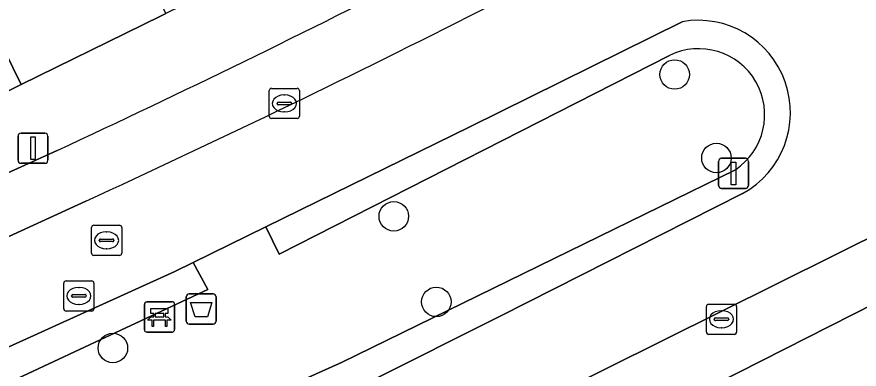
# Model space of a CAD drawing. Extents: x 159716 to 160783, y 383290 to 384031.
# Drawn here: x 160361.4 to 160389.32, y 383523.61 to 383535.29 of the extents above; entities that cross this region are included whole.
import ezdxf

# ---------------------------------------------------------------- set-up
doc = ezdxf.new("R2010")
doc.units = 0
for name, color, linetype in [('IMGEO_Afvalbak', 7, 'Continuous'), ('IMGEO_Bank', 7, 'Continuous'), ('IMGEO_Boom', 7, 'Continuous'), ('IMGEO_Groenvoorziening', 7, 'Continuous'), ('IMGEO_Kolk', 7, 'Continuous'), ('IMGEO_Lichtmast', 7, 'Continuous'), ('IMGEO_Pand', 7, 'Continuous'), ('IMGEO_Parkeervlak_open', 7, 'Continuous'), ('IMGEO_Rijbaan_lokaal_open', 7, 'Continuous'), ('IMGEO_Rioolput', 7, 'Continuous'), ('IMGEO_Verkeersbordpaal', 7, 'Continuous'), ('IMGEO_Voetpad_open', 7, 'Continuous')]:
    doc.layers.add(name, color=color, linetype=linetype)

msp = doc.modelspace()

# ---------------------------------------------------------------- linework, layer by layer
at = {"layer": 'IMGEO_Afvalbak'}
for p, q in [((160367.014, 383525.203), (160367.014, 383526.003)), ((160367.014, 383526.003), (160367.014, 383525.203)), ((160367.114, 383526.103), (160367.904, 383526.103)), ((160367.904, 383526.103), (160367.114, 383526.103)), ((160368.004, 383526.003), (160368.004, 383525.203)), ((160368.004, 383525.203), (160368.004, 383526.003)), ((160367.904, 383525.103), (160367.114, 383525.103)), ((160367.114, 383525.103), (160367.904, 383525.103))]:
    msp.add_line(p, q, dxfattribs=at)
msp.add_lwpolyline([(160367.157, 383525.817), (160367.861, 383525.817), (160367.712, 383525.347), (160367.306, 383525.347), (160367.157, 383525.817)], dxfattribs=at)
for centre, start, end in [((160367.114, 383526.003), 90, 180), ((160367.114, 383526.003), 90, 180), ((160367.904, 383526.003), 0, 90), ((160367.904, 383526.003), 360, 90), ((160367.114, 383525.203), 180, 270), ((160367.114, 383525.203), 180, 270), ((160367.904, 383525.203), 270, 0), ((160367.904, 383525.203), 270, 0)]:
    msp.add_arc(centre, 0.1, start, end, dxfattribs=at)
at = {"layer": 'IMGEO_Bank'}
for p, q in [((160365.701, 383525.841), (160366.542, 383525.841)), ((160366.542, 383525.841), (160365.701, 383525.841)), ((160365.626, 383524.916), (160365.626, 383525.757)), ((160365.626, 383525.757), (160365.626, 383524.916)), ((160366.626, 383525.766), (160366.626, 383524.925)), ((160366.626, 383524.925), (160366.626, 383525.766)), ((160365.935, 383525.347), (160365.935, 383525.453)), ((160365.979, 383525.453), (160365.979, 383525.347)), ((160366.267, 383525.459), (160365.985, 383525.459)), ((160365.985, 383525.341), (160366.267, 383525.341)), ((160366.273, 383525.347), (160366.273, 383525.453)), ((160366.317, 383525.453), (160366.317, 383525.347)), ((160366.323, 383525.239), (160365.93, 383525.239)), ((160366.551, 383524.841), (160365.71, 383524.841)), ((160365.71, 383524.841), (160366.551, 383524.841))]:
    msp.add_line(p, q, dxfattribs=at)
for points in [[(160365.929, 383525.459), (160365.843, 383525.459), (160365.843, 383525.62), (160366.406, 383525.62), (160366.406, 383525.459), (160366.323, 383525.459)], [(160365.873, 383525.239), (160365.731, 383525.239), (160365.843, 383525.341), (160365.929, 383525.341)], [(160366.323, 383525.341), (160366.406, 383525.341), (160366.518, 383525.239), (160366.379, 383525.239)], [(160365.923, 383525.232), (160365.923, 383525.025), (160365.88, 383525.025), (160365.88, 383525.232)], [(160366.373, 383525.232), (160366.373, 383525.025), (160366.329, 383525.025), (160366.329, 383525.232)]]:
    msp.add_lwpolyline(points, dxfattribs=at)
for centre, radius, start, end in [((160365.704, 383525.763), 0.0779, 92.4484, 184.2845), ((160365.704, 383525.763), 0.0779, 92.4484, 184.2845), ((160366.548, 383525.763), 0.0779, 2.4484, 94.2845), ((160366.548, 383525.763), 0.0779, 2.4484, 94.2845), ((160365.928, 383525.452), 0.00671, 2.8957, 87.1043), ((160365.928, 383525.348), 0.00671, 272.8957, 357.1043), ((160365.985, 383525.452), 0.00671, 92.8957, 177.1043), ((160365.985, 383525.348), 0.00671, 182.8957, 267.1043), ((160366.267, 383525.452), 0.00671, 2.8957, 87.1043), ((160366.267, 383525.348), 0.00671, 272.8957, 357.1043), ((160366.324, 383525.452), 0.00671, 92.8957, 177.1043), ((160366.324, 383525.348), 0.00671, 182.8957, 267.1043), ((160365.873, 383525.232), 0.00671, 2.8957, 87.1043), ((160365.93, 383525.232), 0.00671, 92.8957, 177.1043), ((160366.322, 383525.232), 0.00671, 2.8957, 87.1043), ((160366.379, 383525.232), 0.00671, 92.8957, 177.1043), ((160365.704, 383524.919), 0.0779, 182.4484, 274.2845), ((160365.704, 383524.919), 0.0779, 182.4484, 274.2845), ((160366.548, 383524.919), 0.0779, 272.4484, 4.2845), ((160366.548, 383524.919), 0.0779, 272.4484, 4.2845)]:
    msp.add_arc(centre, radius, start, end, dxfattribs=at)
at = {"layer": 'IMGEO_Boom'}
for centre in [(160383.203, 383533.38), (160384.588, 383530.61), (160373.892, 383528.679), (160375.302, 383525.84), (160364.581, 383524.31)]:
    msp.add_circle(centre, 0.489, dxfattribs=at)
at = {"layer": 'IMGEO_Groenvoorziening'}
for points in [[(160383.451, 383535.132), (160376.409, 383531.651), (160369.649, 383528.328)], [(160383.03, 383534.012), (160370.091, 383527.426), (160369.649, 383528.328)], [(160369.649, 383528.328), (160370.091, 383527.426), (160383.03, 383534.012)], [(160317.234, 383499.643), (160331.284, 383505.619), (160331.695, 383504.671), (160331.889, 383504.753), (160334.236, 383505.754), (160333.832, 383506.645), (160372.154, 383523.831), (160385.217, 383530.224)], [(160385.217, 383530.224), (160372.154, 383523.831), (160333.832, 383506.645), (160334.236, 383505.754), (160334.834, 383506.009), (160346.529, 383511.239), (160349.684, 383512.667), (160370.197, 383521.871), (160372.014, 383522.697), (160373.078, 383523.188), (160377.415, 383525.363), (160385.456, 383529.438)], [(160369.649, 383528.328), (160367.242, 383527.145), (160367.733, 383526.256), (160350.698, 383518.297), (160335.143, 383511.6), (160315.681, 383503.207)], [(160367.242, 383527.145), (160366.634, 383526.846), (160343.877, 383516.522), (160340.714, 383515.087), (160334.907, 383512.453), (160315.609, 383504.198)], [(160315.681, 383503.207), (160335.143, 383511.6), (160350.698, 383518.297), (160367.733, 383526.256), (160367.242, 383527.145)]]:
    msp.add_lwpolyline(points, dxfattribs=at)
for centre, radius, start, end in [((160383.983, 383532.119), 3.059, 298.7886, 100.0083), ((160383.997, 383532.045), 2.192, 303.8081, 116.1918), ((160383.997, 383532.045), 2.192, 303.8081, 116.1918)]:
    msp.add_arc(centre, radius, start, end, dxfattribs=at)
at = {"layer": 'IMGEO_Kolk'}
for p, q in [((160369.764, 383531.996), (160369.764, 383532.848)), ((160369.839, 383532.922), (160370.691, 383532.922)), ((160370.765, 383532.848), (160370.765, 383531.996)), ((160370.252, 383532.702), (160370.277, 383532.702)), ((160370.023, 383532.416), (160370.023, 383532.428)), ((160370.461, 383532.379), (160370.063, 383532.379)), ((160370.066, 383532.465), (160370.464, 383532.465)), ((160370.507, 383532.428), (160370.507, 383532.416)), ((160370.275, 383532.142), (160370.25, 383532.142)), ((160370.691, 383531.922), (160369.839, 383531.922)), ((160384.255, 383524.838), (160384.255, 383525.69)), ((160384.33, 383525.764), (160385.182, 383525.764)), ((160385.256, 383525.69), (160385.256, 383524.838)), ((160384.557, 383525.307), (160384.955, 383525.307)), ((160384.743, 383525.544), (160384.768, 383525.544)), ((160384.514, 383525.258), (160384.514, 383525.27)), ((160384.952, 383525.221), (160384.554, 383525.221)), ((160384.998, 383525.27), (160384.998, 383525.258)), ((160385.182, 383524.764), (160384.33, 383524.764)), ((160384.766, 383524.984), (160384.741, 383524.984))]:
    msp.add_line(p, q, dxfattribs=at)
for points in [[(160369.764, 383531.996), (160369.764, 383532.848)], [(160369.839, 383532.922), (160370.691, 383532.922)], [(160370.765, 383532.848), (160370.765, 383531.996)], [(160370.691, 383531.922), (160369.839, 383531.922)], [(160384.255, 383524.838), (160384.255, 383525.69)], [(160384.33, 383525.764), (160385.182, 383525.764)], [(160385.256, 383525.69), (160385.256, 383524.838)], [(160385.182, 383524.764), (160384.33, 383524.764)]]:
    msp.add_lwpolyline(points, dxfattribs=at)
for centre, radius, start, end in [((160369.841, 383532.846), 0.0765, 91.552, 178.448), ((160369.841, 383532.846), 0.0765, 91.552, 178.448), ((160370.689, 383532.846), 0.0765, 1.552, 88.448), ((160370.689, 383532.846), 0.0765, 1.552, 88.448), ((160370.063, 383532.425), 0.0403, 85.8775, 175.7526), ((160370.06, 383532.415), 0.0366, 178.938, 274.7102), ((160370.464, 383532.422), 0.043, 264.8664, 352.4533), ((160370.468, 383532.427), 0.0386, 1.7309, 96.639), ((160369.841, 383531.998), 0.0765, 181.552, 268.448), ((160369.841, 383531.998), 0.0765, 181.552, 268.448), ((160370.689, 383531.998), 0.0765, 271.552, 358.448), ((160370.689, 383531.998), 0.0765, 271.552, 358.448), ((160384.332, 383525.688), 0.0765, 91.552, 178.448), ((160384.332, 383525.688), 0.0765, 91.552, 178.448), ((160385.18, 383525.688), 0.0765, 1.552, 88.448), ((160385.18, 383525.688), 0.0765, 1.552, 88.448), ((160384.554, 383525.267), 0.0403, 85.8775, 175.7526), ((160384.959, 383525.269), 0.0386, 1.7309, 96.639), ((160384.551, 383525.257), 0.0366, 178.938, 274.7102), ((160384.955, 383525.264), 0.043, 264.8664, 352.4533), ((160384.332, 383524.84), 0.0765, 181.552, 268.448), ((160384.332, 383524.84), 0.0765, 181.552, 268.448), ((160385.18, 383524.84), 0.0765, 271.552, 358.448), ((160385.18, 383524.84), 0.0765, 271.552, 358.448)]:
    msp.add_arc(centre, radius, start, end, dxfattribs=at)
for centre, major_axis, ratio, start_param, end_param in [((160370.251, 383532.422), (-0.387, 0.002), 0.722429, 4.712389, 7.853982), ((160370.276, 383532.422), (-0.39, 0.002), 0.717154, 1.570796, 4.712389), ((160384.742, 383525.264), (-0.387, 0.002), 0.722429, 4.712389, 7.853982), ((160384.767, 383525.264), (-0.39, 0.002), 0.717154, 1.570796, 4.712389)]:
    msp.add_ellipse(centre, major_axis=major_axis, ratio=ratio, start_param=start_param, end_param=end_param, dxfattribs=at)
at = {"layer": 'IMGEO_Lichtmast'}
for p, q in [((160361.536, 383531.436), (160362.326, 383531.436)), ((160362.326, 383531.436), (160361.536, 383531.436)), ((160361.436, 383530.536), (160361.436, 383531.336)), ((160361.436, 383531.336), (160361.436, 383530.536)), ((160362.426, 383531.336), (160362.426, 383530.536)), ((160362.426, 383530.536), (160362.426, 383531.336)), ((160362.326, 383530.436), (160361.536, 383530.436)), ((160361.536, 383530.436), (160362.326, 383530.436))]:
    msp.add_line(p, q, dxfattribs=at)
msp.add_lwpolyline([(160361.856, 383531.311), (160362.006, 383531.311), (160362.006, 383530.561), (160361.856, 383530.561), (160361.856, 383531.311)], dxfattribs=at)
for centre, start, end in [((160361.536, 383531.336), 90, 180), ((160361.536, 383531.336), 90, 180), ((160362.326, 383531.336), 0, 90), ((160362.326, 383531.336), 360, 90), ((160361.536, 383530.536), 180, 270), ((160361.536, 383530.536), 180, 270), ((160362.326, 383530.536), 270, 0), ((160362.326, 383530.536), 270, 0)]:
    msp.add_arc(centre, 0.1, start, end, dxfattribs=at)
at = {"layer": 'IMGEO_Pand'}
msp.add_lwpolyline([(160362.956, 383542.291), (160360.244, 383547.806), (160360.056, 383547.713), (160357.476, 383546.444), (160360.189, 383540.929), (160358.167, 383539.918), (160361.544, 383533.049), (160366.154, 383535.316), (160366.341, 383535.408)], close=True, dxfattribs=at)
at = {"layer": 'IMGEO_Parkeervlak_open'}
for points in [[(160362.73, 383530.858), (160334.075, 383517.862), (160314.765, 383509.59)], [(160314.92, 383507.445), (160335.169, 383516.166), (160339.403, 383518.058), (160342.543, 383519.481), (160363.688, 383529.186)], [(160390.396, 383528.326), (160373.389, 383519.87), (160351.034, 383509.743), (160347.853, 383508.302), (160338.079, 383503.874), (160323.639, 383497.711)], [(160325.094, 383496.144), (160338.74, 383501.971), (160374.689, 383518.101), (160389.872, 383525.805)]]:
    msp.add_lwpolyline(points, dxfattribs=at)
for centre, radius, start, end in [((160195.235, 383890.01), 396.289, 295.00256, 298.9746), ((160216.107, 383851.258), 354.275, 294.61833, 299.17415)]:
    msp.add_arc(centre, radius, start, end, dxfattribs=at)
at = {"layer": 'IMGEO_Rijbaan_lokaal_open'}
for points in [[(160363.688, 383529.186), (160342.543, 383519.481), (160343.877, 383516.522), (160366.634, 383526.846), (160367.242, 383527.145), (160369.649, 383528.328), (160376.409, 383531.651), (160383.451, 383535.132)], [(160385.456, 383529.438), (160377.415, 383525.363), (160373.078, 383523.188), (160372.014, 383522.697), (160370.197, 383521.871), (160349.684, 383512.667), (160351.034, 383509.743), (160373.389, 383519.87), (160390.396, 383528.326), (160390.458, 383528.368), (160396.549, 383531.817), (160397.484, 383532.319)]]:
    msp.add_lwpolyline(points, dxfattribs=at)
for centre, radius, start, end in [((160216.107, 383851.258), 354.275, 294.61833, 299.17415), ((160383.983, 383532.119), 3.059, 298.7886, 100.0083)]:
    msp.add_arc(centre, radius, start, end, dxfattribs=at)
at = {"layer": 'IMGEO_Rioolput'}
for p, q in [((160363.946, 383528.382), (160364.798, 383528.382)), ((160363.871, 383527.456), (160363.871, 383528.308)), ((160364.359, 383528.162), (160364.384, 383528.162)), ((160364.872, 383528.308), (160364.872, 383527.456)), ((160364.13, 383527.876), (160364.13, 383527.888)), ((160364.568, 383527.839), (160364.17, 383527.839)), ((160364.173, 383527.925), (160364.571, 383527.925)), ((160364.614, 383527.888), (160364.614, 383527.876)), ((160364.382, 383527.602), (160364.357, 383527.602)), ((160364.798, 383527.382), (160363.946, 383527.382)), ((160362.953, 383525.612), (160362.953, 383526.464)), ((160363.028, 383526.538), (160363.88, 383526.538)), ((160363.954, 383526.464), (160363.954, 383525.612)), ((160363.441, 383526.318), (160363.466, 383526.318)), ((160363.212, 383526.032), (160363.212, 383526.044)), ((160363.65, 383525.995), (160363.252, 383525.995)), ((160363.255, 383526.081), (160363.653, 383526.081)), ((160363.696, 383526.044), (160363.696, 383526.032)), ((160363.464, 383525.758), (160363.439, 383525.758)), ((160363.88, 383525.538), (160363.028, 383525.538))]:
    msp.add_line(p, q, dxfattribs=at)
for points in [[(160363.946, 383528.382), (160364.798, 383528.382)], [(160363.871, 383527.456), (160363.871, 383528.308)], [(160364.872, 383528.308), (160364.872, 383527.456)], [(160364.798, 383527.382), (160363.946, 383527.382)], [(160362.953, 383525.612), (160362.953, 383526.464)], [(160363.028, 383526.538), (160363.88, 383526.538)], [(160363.954, 383526.464), (160363.954, 383525.612)], [(160363.88, 383525.538), (160363.028, 383525.538)]]:
    msp.add_lwpolyline(points, dxfattribs=at)
for centre, radius, start, end in [((160363.948, 383528.306), 0.0765, 91.552, 178.448), ((160363.948, 383528.306), 0.0765, 91.552, 178.448), ((160364.796, 383528.306), 0.0765, 1.552, 88.448), ((160364.796, 383528.306), 0.0765, 1.552, 88.448), ((160364.17, 383527.885), 0.0403, 85.8775, 175.7526), ((160364.167, 383527.875), 0.0366, 178.938, 274.7102), ((160364.571, 383527.882), 0.043, 264.8664, 352.4533), ((160364.575, 383527.887), 0.0386, 1.7309, 96.639), ((160363.948, 383527.458), 0.0765, 181.552, 268.448), ((160363.948, 383527.458), 0.0765, 181.552, 268.448), ((160364.796, 383527.458), 0.0765, 271.552, 358.448), ((160364.796, 383527.458), 0.0765, 271.552, 358.448), ((160363.03, 383526.462), 0.0765, 91.552, 178.448), ((160363.03, 383526.462), 0.0765, 91.552, 178.448), ((160363.878, 383526.462), 0.0765, 1.552, 88.448), ((160363.878, 383526.462), 0.0765, 1.552, 88.448), ((160363.252, 383526.041), 0.0403, 85.8775, 175.7526), ((160363.249, 383526.031), 0.0366, 178.938, 274.7102), ((160363.653, 383526.038), 0.043, 264.8664, 352.4533), ((160363.657, 383526.043), 0.0386, 1.7309, 96.639), ((160363.03, 383525.614), 0.0765, 181.552, 268.448), ((160363.03, 383525.614), 0.0765, 181.552, 268.448), ((160363.878, 383525.614), 0.0765, 271.552, 358.448), ((160363.878, 383525.614), 0.0765, 271.552, 358.448)]:
    msp.add_arc(centre, radius, start, end, dxfattribs=at)
for centre, major_axis, ratio, start_param, end_param in [((160364.358, 383527.882), (-0.387, 0.002), 0.722429, 4.712389, 7.853982), ((160364.383, 383527.882), (-0.39, 0.002), 0.717154, 1.570796, 4.712389), ((160363.44, 383526.038), (-0.387, 0.002), 0.722429, 4.712389, 7.853982), ((160363.465, 383526.038), (-0.39, 0.002), 0.717154, 1.570796, 4.712389)]:
    msp.add_ellipse(centre, major_axis=major_axis, ratio=ratio, start_param=start_param, end_param=end_param, dxfattribs=at)
at = {"layer": 'IMGEO_Verkeersbordpaal'}
for p, q in [((160384.758, 383530.601), (160385.548, 383530.601)), ((160385.548, 383530.601), (160384.758, 383530.601)), ((160384.658, 383529.701), (160384.658, 383530.501)), ((160384.658, 383530.501), (160384.658, 383529.701)), ((160385.648, 383530.501), (160385.648, 383529.701)), ((160385.648, 383529.701), (160385.648, 383530.501)), ((160385.548, 383529.601), (160384.758, 383529.601)), ((160384.758, 383529.601), (160385.548, 383529.601))]:
    msp.add_line(p, q, dxfattribs=at)
msp.add_lwpolyline([(160385.078, 383530.476), (160385.228, 383530.476), (160385.228, 383529.726), (160385.078, 383529.726), (160385.078, 383530.476)], dxfattribs=at)
for centre, start, end in [((160384.758, 383530.501), 90, 180), ((160384.758, 383530.501), 90, 180), ((160385.548, 383530.501), 0, 90), ((160385.548, 383530.501), 360, 90), ((160384.758, 383529.701), 180, 270), ((160384.758, 383529.701), 180, 270), ((160385.548, 383529.701), 270, 0), ((160385.548, 383529.701), 270, 0)]:
    msp.add_arc(centre, 0.1, start, end, dxfattribs=at)
at = {"layer": 'IMGEO_Voetpad_open'}
for points in [[(160412.458, 383563.153), (160408.399, 383560.006), (160407.177, 383559.102), (160402.914, 383556.244), (160398.747, 383553.452), (160394.582, 383550.66), (160390.317, 383547.801), (160384.265, 383544.222), (160379.655, 383541.955), (160375.154, 383539.741), (160370.654, 383537.529), (160366.341, 383535.408), (160366.154, 383535.316), (160361.544, 383533.049), (160360.443, 383532.509)], [(160360.443, 383532.509), (160361.544, 383533.049), (160358.167, 383539.918)], [(160314.765, 383509.59), (160334.075, 383517.862), (160362.73, 383530.858)], [(160390.751, 383526.253), (160389.872, 383525.805), (160374.689, 383518.101), (160338.74, 383501.971), (160325.094, 383496.144)]]:
    msp.add_lwpolyline(points, dxfattribs=at)
msp.add_arc((160195.235, 383890.01), 396.289, 295.00256, 298.9746, dxfattribs=at)

doc.saveas('drawing.dxf')
